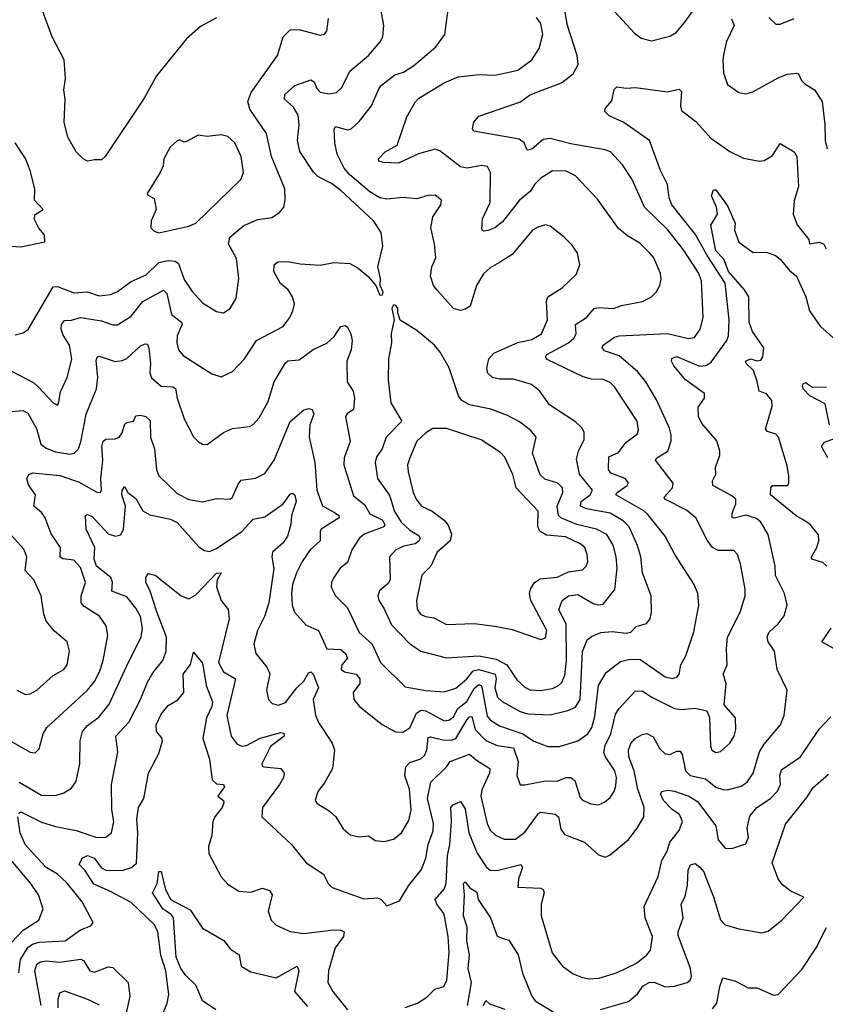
# Model space of a CAD drawing. Extents: x 1933546 to 2138868, y 524910 to 667279.
# Tile 312 of 466: x 2019280 to 2022780, y 649980 to 654260. Entities that reach past the tile are written whole.
import ezdxf

# ---------------------------------------------------------------- set-up
doc = ezdxf.new("R2010")
doc.units = 0

msp = doc.modelspace()

# ---------------------------------------------------------------- linework, layer by layer
at = {"layer": '0CON10XD'}
for points in [[(2019225, 652742.8), (2019341.2, 652681.2), (2019362.1, 652662.1), (2019425, 652593.8), (2019445, 652583.8), (2019448.8, 652591.2), (2019457.6, 652642.4), (2019486, 652704), (2019506.2, 652783.8), (2019497.2, 652845), (2019468.4, 652888.4), (2019459.7, 652915), (2019461.3, 652935), (2019475, 652952.2), (2019505, 652953.1), (2019545, 652964.7), (2019635, 652951.2), (2019685, 652933.1), (2019705, 652933.1), (2019765, 652970.8), (2019815, 653035.4), (2019905, 653084.5), (2019919.1, 653069.1), (2019939, 652979), (2019983.5, 652945), (2019986.5, 652936.5), (2019963.8, 652885), (2019962.3, 652855), (2019970.5, 652825), (2019989.8, 652799.8), (2020115, 652720.8), (2020155, 652707.5), (2020205, 652730), (2020257.1, 652785), (2020309.1, 652865), (2020425, 652926.9), (2020454.3, 652965), (2020466.9, 652995), (2020474.4, 653025), (2020465.6, 653055), (2020446.5, 653085), (2020413.7, 653113.6), (2020384.5, 653165), (2020385.7, 653194.3), (2020402.2, 653207.8), (2020445, 653209.5), (2020499.1, 653199.1), (2020585, 653193.4), (2020645, 653204.5), (2020715, 653200.6), (2020750.3, 653180.3), (2020793.9, 653143.9), (2020827.5, 653105), (2020845, 653062.5), (2020856.4, 653063.6), (2020858.8, 653075), (2020846.7, 653105), (2020848, 653135), (2020836.7, 653185), (2020858.6, 653275), (2020850, 653335), (2020816.9, 653385), (2020675, 653517.5), (2020635, 653547.3), (2020575, 653578.9), (2020556.8, 653596.8), (2020496.8, 653686.8), (2020486.8, 653735), (2020493.8, 653805), (2020490, 653845), (2020469.9, 653879.9), (2020430.6, 653915), (2020431.5, 653935), (2020475, 653973.8), (2020545, 653998.5), (2020559.7, 653989.7), (2020571.4, 653961.4), (2020585.8, 653945), (2020625, 653937.5), (2020656.3, 653943.7), (2020679.2, 653965), (2020715, 654035.7), (2020795.8, 654104.2), (2020846.9, 654163.1), (2020858.1, 654185), (2020862.9, 654235), (2020848.1, 654315)], [(2020135, 654268.6), (2020065, 654230), (2020005, 654177.5), (2019873.9, 654016.1), (2019821.5, 653918.5), (2019651.5, 653665), (2019635, 653651.5), (2019605, 653651.4), (2019575, 653644.3), (2019555.8, 653655), (2019525.4, 653685.4), (2019488.8, 653748.8), (2019473.3, 653815), (2019478.2, 653915), (2019471.8, 653955), (2019478.4, 654005), (2019472.9, 654085), (2019421.3, 654185), (2019376.9, 654306.9)], [(2019752.6, 651467.4), (2019807.8, 651575), (2019813.5, 651615), (2019804.7, 651665), (2019785, 651702.3), (2019745, 651750.4), (2019681.1, 651775), (2019683, 651815), (2019676.3, 651835), (2019613.8, 651885), (2019604.1, 651915), (2019606.2, 651965), (2019569.5, 652045), (2019565.7, 652104.3), (2019575, 652109.4), (2019595, 652099.7), (2019664.3, 652024.3), (2019695.8, 652014.2), (2019720.1, 652019.9), (2019731, 652045), (2019740.4, 652145), (2019724.4, 652195), (2019725, 652213.3), (2019735, 652231.2), (2019749.5, 652205), (2019785, 652178.5), (2019815.6, 652125), (2019845, 652107.9), (2019935, 652088.2), (2019965, 652073.6), (2020058.9, 651968.9), (2020082.5, 651952.5), (2020105, 651948.2), (2020135, 651960.8), (2020245.3, 652035), (2020295, 652089.2), (2020345, 652098.9), (2020425.5, 652155), (2020455, 652198), (2020465, 652201.4), (2020475, 652193.3), (2020481.9, 652165), (2020460.7, 652105), (2020458.2, 652065), (2020443.8, 652015), (2020425, 651985.4), (2020377.9, 651945), (2020375.4, 651925), (2020384.2, 651874.2), (2020362.1, 651725), (2020343.8, 651666.2), (2020313.8, 651605), (2020297.5, 651545), (2020306.7, 651505), (2020354.6, 651444.6), (2020366.3, 651416.3), (2020353.1, 651345), (2020361.4, 651305), (2020377.4, 651287.4), (2020405, 651280.4), (2020435, 651291.1), (2020483.9, 651356.1), (2020514.7, 651385), (2020535, 651420.8), (2020545, 651425.6), (2020555.4, 651415.4), (2020578.2, 651355), (2020555.3, 651305), (2020566, 651236), (2020578.9, 651205), (2020637.5, 651115), (2020648.5, 651085), (2020639.1, 651005), (2020605, 650943.1), (2020575.6, 650905), (2020564.3, 650865), (2020572.6, 650852.6), (2020625, 650820.8), (2020654.2, 650795), (2020685, 650742), (2020716.1, 650716.1), (2020755, 650707.3), (2020795, 650711.4), (2020825, 650691.1), (2020865, 650687.5), (2020905, 650698.1), (2020938.6, 650725), (2020970.9, 650779.1), (2020981.7, 650825), (2020973.6, 650915), (2020953, 650973), (2020957.5, 651012.5), (2020975, 651030.3), (2021022.8, 651047.2), (2021039.4, 651060.6), (2021049.8, 651085), (2021055, 651138.9), (2021065, 651142.2), (2021118.8, 651128.8), (2021155, 651128.3), (2021175, 651135.3), (2021225, 651218.4), (2021235, 651229.3), (2021245, 651230.7), (2021259.8, 651175), (2021305, 651126.8), (2021354.8, 651104.8), (2021425.8, 651095), (2021445.8, 651035), (2021440.5, 650975), (2021454.5, 650934.5), (2021475, 650933.3), (2021565, 650951.8), (2021615, 650950), (2021654.8, 650965.2), (2021675.2, 650965.2), (2021692.2, 650952.2), (2021715, 650878.8), (2021725, 650867.5), (2021761.1, 650851.1), (2021795, 650846.9), (2021821.5, 650858.5), (2021845, 650878.1), (2021863.5, 650905), (2021870.2, 650929.8), (2021873.4, 650965), (2021866.3, 650995), (2021825.2, 651055), (2021818.8, 651075), (2021824.7, 651104.7), (2021848.3, 651155), (2021869.4, 651240.6), (2021885, 651265.5), (2021955, 651340.5), (2021985, 651342), (2022026.2, 651315), (2022125, 651265.3), (2022155, 651260.7), (2022215, 651266.8), (2022266.2, 651255), (2022277, 651227), (2022281.7, 651101.7), (2022288, 651085), (2022304.5, 651074.5), (2022325, 651079.4), (2022366, 651115), (2022384.3, 651145), (2022391.4, 651175), (2022390, 651225), (2022341.7, 651281.7), (2022349.5, 651375), (2022336.8, 651415), (2022354.6, 651455.4), (2022351.5, 651525), (2022356.2, 651575), (2022410.8, 651685), (2022432.9, 651755), (2022432.9, 651785), (2022412.2, 651895), (2022398.6, 651935), (2022382.4, 651952.4), (2022315, 651952.3), (2022290, 651965), (2022266.7, 651996.7), (2022218.2, 652095), (2022177.9, 652127.9), (2022082.7, 652175), (2022080.5, 652185), (2022116, 652225), (2022118.8, 652245), (2022043.1, 652345), (2022048.6, 652355), (2022095.6, 652385), (2022110.4, 652429.6), (2022111.3, 652455), (2022103.2, 652485), (2022046.9, 652606.9), (2022000.9, 652685), (2021965, 652730.3), (2021885, 652798.2), (2021820.9, 652820.9), (2021810.6, 652835), (2021814.7, 652845.3), (2021865, 652880.5), (2021884.7, 652885.3), (2022095, 652895.2), (2022186.3, 652873.7), (2022211.5, 652878.5), (2022236.5, 652915), (2022250.4, 652965), (2022243.2, 653125), (2022229, 653159), (2022165, 653259.1), (2022095, 653347.9), (2021995.4, 653445), (2021941.5, 653565), (2021899.3, 653629.3), (2021847.1, 653685), (2021824.7, 653694.7), (2021675, 653719.8), (2021585, 653742.8), (2021555, 653738.5), (2021505, 653697.5), (2021485, 653692.5), (2021471.8, 653725), (2021450.8, 653740.9), (2021253.3, 653775), (2021248, 653785), (2021254, 653815), (2021275, 653840.6), (2021456.8, 653903.2), (2021495, 653931.5), (2021535, 653948.4), (2021633.9, 653986.1), (2021685.4, 654024.6), (2021706, 654065), (2021702.6, 654105), (2021660, 654235), (2021647.2, 654307.2)], [(2020808.8, 653885), (2020840.4, 653959.6), (2020852.5, 653975), (2020910.4, 654019.6), (2020948, 654032), (2020990.9, 654059.1), (2021087.6, 654142.4), (2021127.5, 654195), (2021141.4, 654305)], [(2021864.6, 654295), (2021951.5, 654201.5), (2021980.1, 654180.1), (2022025, 654168.5), (2022105, 654188.8), (2022132.9, 654205), (2022170.4, 654249.6), (2022215, 654312)], [(2019260.5, 652889.5), (2019295, 652898.6), (2019316.9, 652913.1), (2019425, 653099.1), (2019445, 653100.3), (2019515, 653072.5), (2019575, 653077.5), (2019625, 653059.7), (2019674.7, 653065.3), (2019705, 653078.9), (2019765, 653121.6), (2019829.2, 653150.8), (2019885, 653204.7), (2019925, 653212.9), (2019955, 653210.4), (2019970.5, 653200.5), (2019995, 653130), (2020029.1, 653079.1), (2020075, 653029.4), (2020135, 652990.8), (2020165, 652986), (2020194, 653005), (2020221.3, 653048.7), (2020232.9, 653135), (2020221.7, 653221.7), (2020187.3, 653285), (2020193.8, 653315), (2020254.3, 653365.7), (2020315, 653391.1), (2020375, 653400), (2020408.3, 653421.7), (2020427.1, 653445), (2020433.5, 653476.5), (2020432.7, 653525), (2020374.7, 653665), (2020353.1, 653765), (2020280.4, 653870.4), (2020270.9, 653905), (2020286.2, 653943.8), (2020400, 654105), (2020424.5, 654185.5), (2020455, 654215.8), (2020492.7, 654217.3), (2020585, 654192.5), (2020605, 654197.1), (2020615, 654210), (2020622.5, 654265)], [(2021572.7, 652782.7), (2021564.4, 652795), (2021570.5, 652805), (2021664.7, 652855.3), (2021688.1, 652875), (2021698.5, 652895), (2021694.7, 652935.3), (2021742.7, 652965), (2021775.9, 653004.1), (2021795, 653009.2), (2021860, 653005), (2021895, 653017.5), (2021986.7, 653035), (2022025.4, 653054.6), (2022045.8, 653075), (2022061.9, 653105), (2022067.6, 653132.4), (2022065, 653156.7), (2022035, 653224.2), (2022017.8, 653245), (2021975, 653288.2), (2021920.5, 653320.5), (2021882.2, 653352.2), (2021790.2, 653480.2), (2021695, 653581.4), (2021655, 653601.9), (2021595, 653603.3), (2021545, 653571.1), (2021516.9, 653543.1), (2021499.1, 653515), (2021451.8, 653475), (2021378.3, 653381.7), (2021345, 653355.5), (2021315, 653343.3), (2021295, 653340), (2021287.7, 653347.7), (2021291.2, 653395), (2021324, 653466), (2021326.3, 653596.3), (2021312.5, 653622.5), (2021286.3, 653626.3), (2021225, 653614.7), (2021195, 653619.8), (2021105, 653690), (2021085, 653697.1), (2021012.6, 653677.4), (2020925.9, 653635.9), (2020859.5, 653639.5), (2020841.2, 653645), (2020838.8, 653655), (2020868.2, 653685), (2020919.5, 653715), (2020961.9, 653838.1), (2020997.9, 653902.1), (2021015, 653918.2), (2021125, 653985.4), (2021185, 654011.2), (2021275, 654021.8), (2021345, 654019.3), (2021400.2, 654029.8), (2021445, 654040.9), (2021505, 654085.6), (2021537.3, 654135), (2021552.7, 654195), (2021545, 654243.8), (2021525, 654270)], [(2022373.2, 654263.2), (2022384.6, 654234.6), (2022351.4, 654165), (2022339.7, 654115), (2022334.7, 654085), (2022338.3, 654028.3), (2022355, 653978), (2022405, 653944.2), (2022435, 653938), (2022465, 653946), (2022575, 654007.9), (2022615, 654022.5), (2022655, 654027.1), (2022664.1, 654024.1), (2022677.1, 653995), (2022691.2, 653981.2), (2022734, 653955), (2022766.2, 653905), (2022778.6, 653805), (2022780, 653735), (2022788.2, 653698.2)], [(2022535, 654270), (2022565, 654241.2), (2022585, 654241.2), (2022645, 654265.8)], [(2019275, 650808.8), (2019285, 650815.7), (2019375, 650771.9), (2019435, 650753.2), (2019525.2, 650735.2), (2019615, 650704.6), (2019655, 650705.6), (2019678.9, 650725), (2019689.2, 650775), (2019680.9, 650825), (2019678.7, 650935), (2019706.2, 651076.2), (2019697.5, 651145), (2019754.2, 651205.8), (2019805.7, 651304.3), (2019835, 651380), (2019858.8, 651421.2), (2019901.8, 651475), (2019916.6, 651515), (2019917.9, 651575), (2019875.4, 651685.4), (2019847.7, 651775), (2019827.5, 651815), (2019828.6, 651835), (2019838, 651852), (2019868, 651845), (2019981.2, 651755), (2020015, 651742.9), (2020045, 651759.5), (2020135, 651853.6), (2020155.4, 651855.4), (2020137.9, 651825), (2020134.5, 651795), (2020155.5, 651735.5), (2020185.6, 651695.6), (2020190, 651655), (2020143.7, 651465), (2020165.3, 651425), (2020217.2, 651395), (2020180, 651235), (2020199.5, 651145), (2020225, 651111.1), (2020245, 651102.5), (2020265, 651104.7), (2020325, 651136.5), (2020415, 651161.1), (2020428.3, 651158.3), (2020429.4, 651145), (2020369.9, 651100.1), (2020332, 651025), (2020333.3, 651015), (2020341.4, 651011.4), (2020415.4, 651005.4), (2020429.1, 650985), (2020426.2, 650965), (2020408.4, 650935), (2020334.4, 650835), (2020332.5, 650795), (2020461.4, 650675), (2020525, 650594.3), (2020600, 650545), (2020620, 650505), (2020637.1, 650487.1), (2020775, 650438.8), (2020835, 650442.2), (2020850, 650435), (2020875, 650408), (2020930, 650430), (2020970, 650495), (2021025.5, 650565), (2021045.3, 650615), (2021055.3, 650675), (2021076, 650734), (2021078.8, 650765), (2021052.3, 650875), (2021066.5, 650945), (2021136.1, 651013.9), (2021150, 651035), (2021235, 651067.8), (2021265, 651040.8), (2021323.5, 651005), (2021322, 650985), (2021287.8, 650912.2), (2021283.4, 650885), (2021310.7, 650765), (2021325, 650736.9), (2021346.9, 650715), (2021385, 650697.5), (2021435, 650698.2), (2021475, 650728.5), (2021535, 650809.5), (2021545, 650814.5), (2021606.8, 650806.8), (2021621.2, 650795), (2021630.8, 650740.8), (2021647.3, 650717.3), (2021734, 650685), (2021795, 650630), (2021825, 650620), (2021845, 650630), (2021925, 650695.6), (2021963.5, 650745), (2021992.5, 650795), (2021994.1, 650835), (2021965.7, 650914.3), (2021950, 650995), (2021927.5, 651055), (2021926, 651085), (2021935, 651112.9), (2021955, 651135.6), (2021985, 651153.3), (2022005, 651157.5), (2022031.9, 651141.9), (2022060.9, 651090.9), (2022085, 651068.4), (2022105, 651065.3), (2022135, 651080.8), (2022150.4, 651080.4), (2022158.8, 651065), (2022172.4, 650995), (2022193.8, 650973.8), (2022259.5, 650959.5), (2022305, 650923.6), (2022335, 650913.5), (2022355, 650912.2), (2022415, 650927.9), (2022440.4, 650945), (2022467.3, 650985), (2022495, 651077.5), (2022515, 651110.5), (2022585.4, 651195), (2022601.1, 651235), (2022614.4, 651345), (2022572, 651435), (2022559.5, 651515), (2022532.5, 651555), (2022527.5, 651575), (2022534.7, 651595.3), (2022575, 651634.4), (2022602.2, 651667.8), (2022614.4, 651715.6), (2022603.5, 651765), (2022563.7, 651843.6), (2022563.1, 651885), (2022531.9, 652021.9), (2022500.9, 652075), (2022481.2, 652091.2), (2022435, 652106), (2022385, 652093.1), (2022376.5, 652096.5), (2022375.3, 652115), (2022391.1, 652155), (2022391.1, 652175), (2022375, 652189.6), (2022292.2, 652235), (2022290.5, 652255), (2022304.4, 652285), (2022302.9, 652315), (2022322.5, 652365), (2022322.9, 652385), (2022309.8, 652429.8), (2022243.3, 652505), (2022228.9, 652535), (2022227.5, 652575), (2022256, 652615), (2022256, 652635), (2022173.7, 652693.7), (2022122.1, 652755), (2022112.1, 652775), (2022113.5, 652786.5), (2022134.7, 652795.3), (2022233.8, 652753.8), (2022262.7, 652757.3), (2022285, 652771.5), (2022352.9, 652865), (2022359.7, 652885), (2022362.6, 652955), (2022345.5, 653115), (2022267.4, 653235), (2022216.7, 653326.7), (2022113.3, 653455), (2022101.6, 653485), (2022095, 653544), (2022064.7, 653604.7), (2022016.5, 653735), (2021905, 653812.9), (2021841.5, 653841.5), (2021821.7, 653861.7), (2021826, 653875), (2021853.3, 653906.7), (2021863.3, 653956.7), (2021875, 653968), (2021915, 653962), (2021955.7, 653965.7), (2022095, 653946), (2022132.5, 653955), (2022145, 653957.5), (2022155, 653947.5), (2022151.1, 653885), (2022155.7, 653865), (2022218, 653818), (2022283.5, 653745), (2022365, 653686.5), (2022425, 653658.5), (2022495, 653644.4), (2022515, 653648.6), (2022550.9, 653669.1), (2022585, 653721.4), (2022645, 653685.6), (2022656.7, 653665), (2022664.5, 653535), (2022645, 653472.5), (2022641.5, 653415), (2022658, 653368), (2022708.8, 653305), (2022712.5, 653285), (2022755, 653293.1), (2022773.6, 653283.6), (2022783.8, 653263.8)], [(2019224.3, 652555), (2019295, 652561.8), (2019315, 652550), (2019352.5, 652482.5), (2019372.1, 652415), (2019395, 652397.2), (2019435, 652381.1), (2019498.5, 652371.5), (2019517.1, 652375), (2019535, 652394.3), (2019546.3, 652425), (2019568.3, 652545), (2019614.4, 652655.6), (2019619.2, 652705), (2019612.2, 652777.8), (2019616.8, 652793.2), (2019625, 652796.9), (2019694.7, 652774.7), (2019725, 652778.4), (2019745, 652787.5), (2019805, 652841.5), (2019825, 652850.6), (2019835, 652850), (2019841.7, 652831.7), (2019848.6, 652765), (2019846.1, 652725), (2019852.6, 652702.6), (2019895, 652667.1), (2019945, 652664), (2019957.4, 652657.4), (2019964.2, 652615), (2019994.5, 652525), (2020035, 652446.2), (2020056.7, 652425), (2020075, 652414.2), (2020095, 652412.9), (2020165, 652465.5), (2020205, 652482.2), (2020278.7, 652491.3), (2020295, 652500), (2020321.2, 652528.8), (2020360.3, 652599.7), (2020385.4, 652685), (2020435, 652768.6), (2020445, 652776.7), (2020495, 652781.8), (2020555, 652826.7), (2020615, 652853.1), (2020646.7, 652883.3), (2020675, 652926.2), (2020695, 652930), (2020705, 652924), (2020719.2, 652895), (2020724.7, 652864.7), (2020720, 652825), (2020701.9, 652775), (2020702.6, 652685), (2020729.2, 652645), (2020735.3, 652615), (2020730.6, 652565), (2020702.7, 652547.3), (2020695.7, 652534.3), (2020715.6, 652425.6), (2020689.5, 652355), (2020689.1, 652325), (2020730, 652190), (2020780.4, 652150.4), (2020802, 652112), (2020855, 652085.6), (2020866.7, 652065), (2020862, 652055), (2020776.2, 652023.8), (2020755.5, 652005), (2020723.5, 651955), (2020705, 651900), (2020672.5, 651875), (2020645.5, 651835), (2020635.5, 651815), (2020633.8, 651793.8), (2020651.9, 651755), (2020705, 651703.1), (2020755, 651595.7), (2020811.8, 651545), (2020848, 651465), (2020955, 651360), (2021045, 651343.8), (2021125, 651338.2), (2021175, 651353.4), (2021223.3, 651395), (2021250.5, 651429.5), (2021274.8, 651435.2), (2021345.4, 651415.4), (2021350.4, 651395), (2021345.2, 651355), (2021356, 651315), (2021376.1, 651296.1), (2021455, 651252), (2021488.2, 651241.8), (2021585, 651238.7), (2021662.4, 651257.6), (2021695, 651271.1), (2021715.2, 651304.8), (2021726, 651514), (2021746.3, 651563.6), (2021765, 651579.1), (2021805, 651596.4), (2021855, 651600), (2021915, 651592.5), (2021935, 651597.7), (2021958.3, 651621.7), (2022004.3, 651635), (2022018.9, 651655), (2022025.5, 651685), (2022024.4, 651755), (2021986.9, 651855), (2021978.6, 651925), (2021964.8, 651974.8), (2021928.8, 652055), (2021901.9, 652081.9), (2021845.2, 652115.2), (2021742.9, 652132.9), (2021716.6, 652145), (2021719.8, 652165), (2021759.3, 652195), (2021768.4, 652215), (2021713.1, 652285), (2021700, 652350), (2021707.9, 652385), (2021732.7, 652435), (2021732.2, 652465), (2021724.2, 652485), (2021695, 652511.4), (2021581.4, 652585), (2021540.6, 652645), (2021504, 652674), (2021425, 652697.8), (2021365, 652697.7), (2021334, 652704), (2021313.6, 652723.6), (2021310, 652745), (2021318.5, 652785), (2021340, 652810), (2021445, 652856.5), (2021505, 652870.3), (2021546.8, 652895), (2021573.8, 652955), (2021569.2, 653035), (2021574.5, 653055), (2021637.5, 653095), (2021698, 653152), (2021714.3, 653195), (2021704.2, 653245), (2021680.3, 653280.3), (2021646.2, 653315), (2021585, 653362.9), (2021565, 653368.1), (2021531.3, 653358.7), (2021508.8, 653345), (2021420.4, 653239.6), (2021365, 653204.4), (2021325, 653181.2), (2021295.5, 653155), (2021264.5, 653105), (2021236.7, 653015), (2021215, 653001.1), (2021195, 652995.7), (2021165, 653004.4), (2021092.1, 653085), (2021078.8, 653105), (2021065.4, 653145.4), (2021070.4, 653185), (2021088.9, 653225), (2021083.1, 653285), (2021066.9, 653355), (2021075, 653402.5), (2021110, 653455), (2021112.5, 653475), (2021085, 653496.7), (2021054.1, 653495.9), (2021005, 653481.4), (2020945, 653487.7), (2020875, 653480.5), (2020845, 653486.2), (2020801.6, 653511.6), (2020715, 653585.7), (2020690, 653615), (2020660, 653675), (2020649.6, 653725), (2020647, 653783), (2020652, 653795), (2020705, 653781.8), (2020720, 653785), (2020755, 653816.9), (2020808.8, 653885)], [(2019885, 653334), (2020015, 653362.2), (2020045, 653375.8), (2020240.8, 653565), (2020251.9, 653595), (2020242.5, 653665), (2020215.5, 653725), (2020185, 653751.9), (2020155, 653760), (2020095, 653752), (2020055, 653758), (2020005, 653730), (2019995, 653727.5), (2019975, 653737.5), (2019965, 653733.3), (2019934.2, 653705.8), (2019906.7, 653655), (2019903.3, 653625), (2019890, 653595), (2019833.3, 653505), (2019837, 653497), (2019865, 653482.5), (2019873.3, 653435), (2019851.2, 653385), (2019850, 653355), (2019865, 653340), (2019885, 653334)], [(2019225, 653277.5), (2019285, 653272.5), (2019390, 653295), (2019387.5, 653325), (2019363, 653353), (2019342.5, 653395), (2019347, 653413), (2019382.5, 653435), (2019343.8, 653475), (2019345.8, 653525), (2019325.6, 653605), (2019305, 653656.2), (2019260, 653725)], [(2022787.5, 651885), (2022769.7, 651899.7), (2022721.9, 651915), (2022720.5, 651925), (2022743.8, 651965), (2022752.7, 651995), (2022751.1, 652021.1), (2022714.5, 652065), (2022684.4, 652085.6), (2022653.5, 652103.5), (2022542.1, 652195), (2022543.9, 652225), (2022550.8, 652235), (2022615.8, 652235), (2022621.9, 652245), (2022622.7, 652275), (2022615, 652321.2), (2022577.3, 652445), (2022565, 652458.5), (2022529.1, 652469.1), (2022520.2, 652480.2), (2022550.2, 652579.8), (2022547.7, 652605), (2022525, 652633.1), (2022492.5, 652645), (2022485, 652689.2), (2022468.1, 652735), (2022437.3, 652765), (2022434.4, 652775), (2022455, 652785.9), (2022485, 652776.4), (2022500, 652780), (2022508.4, 652795), (2022513.3, 652833.3), (2022463.8, 652905), (2022449.2, 652945), (2022448.5, 653055), (2022429.5, 653085), (2022359.8, 653165), (2022339.1, 653219.1), (2022305, 653255.4), (2022283.5, 653366.5), (2022311.8, 653415), (2022307.9, 653445), (2022285.4, 653495), (2022295, 653520), (2022305, 653520.8), (2022355, 653450.6), (2022388.8, 653375), (2022386, 653345), (2022405, 653292.9), (2022467.3, 653247.3), (2022525, 653249.3), (2022564.4, 653235), (2022585, 653219.4), (2022625, 653169.7), (2022655, 653144.4), (2022696.4, 653055), (2022712.2, 652995), (2022758.3, 652928.3), (2022826.3, 652866.3)], [(2021545, 651343.7), (2021595, 651352.5), (2021621.5, 651365), (2021635, 651378.2), (2021648.8, 651411.2), (2021656.4, 651475), (2021654.1, 651634.1), (2021622.5, 651695), (2021636.9, 651735), (2021665, 651755.4), (2021705, 651760.6), (2021775, 651720.9), (2021795, 651716.1), (2021815, 651719.5), (2021866.4, 651783.6), (2021876.4, 651875), (2021871.9, 651925), (2021858.6, 651975), (2021831.5, 652021.5), (2021785.7, 652045), (2021701.1, 652065), (2021633.7, 652093.7), (2021621.2, 652105), (2021616, 652145), (2021639.7, 652205), (2021638.4, 652225), (2021618.2, 652245), (2021562.5, 652262.5), (2021542, 652282), (2021508.5, 652375), (2021524.4, 652445), (2021500, 652475), (2021452, 652512), (2021399.1, 652539.1), (2021327.1, 652567.1), (2021235, 652586.2), (2021201.1, 652605), (2021186.8, 652625), (2021146.2, 652746.2), (2021106.7, 652815), (2021082, 652845), (2021005, 652909.2), (2020933.6, 652953.6), (2020922.5, 652985), (2020922.5, 653005), (2020915, 653017.5), (2020905, 653020), (2020897.5, 653005), (2020907.5, 652955), (2020894.1, 652895.9), (2020895.8, 652855.8), (2020882.2, 652785), (2020880.5, 652695), (2020892.5, 652595), (2020940.8, 652515), (2020871.8, 652445), (2020854.7, 652395), (2020830.4, 652359.6), (2020825.3, 652334.7), (2020834.7, 652265), (2020885.8, 652195), (2020893.3, 652175), (2020907.4, 652125), (2020937.8, 652075), (2020975, 652041.1), (2021016.1, 652016.1), (2021019.6, 652005), (2021015, 651993.6), (2020998, 651982), (2020949.1, 651970.9), (2020914.4, 651955), (2020887.1, 651925), (2020890, 651825), (2020880.5, 651809.5), (2020842.8, 651777.2), (2020836.2, 651755), (2020840, 651735), (2020862, 651702), (2020895, 651629.6), (2020975, 651546.2), (2021022.5, 651515), (2021135, 651485.4), (2021275, 651493.9), (2021350.1, 651480.1), (2021396.2, 651455), (2021440.3, 651390.3), (2021475, 651358.5), (2021497, 651347), (2021545, 651343.7)], [(2019215, 651137.5), (2019325, 651075.8), (2019347, 651073), (2019365, 651090), (2019382.1, 651155), (2019397.7, 651182.3), (2019574.8, 651345.2), (2019605, 651383.3), (2019626.6, 651425), (2019642.4, 651475), (2019662.8, 651582.8), (2019656.5, 651625), (2019626.4, 651666.4), (2019559.7, 651709.7), (2019547.5, 651725), (2019546.6, 651755), (2019566.7, 651813.3), (2019545, 651879.1), (2019515, 651910.7), (2019466.8, 651916.8), (2019455.6, 651925), (2019457.5, 651965), (2019416.4, 652025), (2019390.8, 652095), (2019375, 652117.7), (2019342.2, 652145), (2019348.5, 652195), (2019318.4, 652238.4), (2019310.6, 652265), (2019317.9, 652282.1), (2019335, 652289.6), (2019455, 652279.1), (2019535, 652250.6), (2019615, 652205.6), (2019630, 652205), (2019635.5, 652214.5), (2019633.1, 652265), (2019641, 652345), (2019636.9, 652405), (2019642.5, 652427.5), (2019655, 652437.1), (2019695, 652437.8), (2019712, 652445), (2019726, 652464), (2019737.5, 652502.5), (2019745, 652509.2), (2019775, 652514.2), (2019785, 652537.5), (2019805, 652541.5), (2019828.8, 652535), (2019847, 652517), (2019848.9, 652445), (2019866.5, 652395), (2019874.5, 652305), (2019885, 652277.5), (2019965, 652200.5), (2020015, 652174.6), (2020075, 652164.5), (2020135, 652178.6), (2020195, 652176.2), (2020205, 652184), (2020228.9, 652241.1), (2020242.3, 652257.7), (2020305, 652266.7), (2020345, 652287.8), (2020386.5, 652345), (2020455, 652513.3), (2020515, 652564.4), (2020535, 652569.1), (2020551.2, 652565), (2020557.5, 652545), (2020541.1, 652498.9), (2020537.2, 652445), (2020562.4, 652335), (2020570.8, 652215), (2020596.1, 652146.1), (2020651.9, 652115), (2020666.5, 652105), (2020667.5, 652095), (2020590.7, 652045), (2020585.3, 652034.7), (2020585.7, 651994.3), (2020541.5, 651955), (2020507.5, 651905), (2020483.2, 651855), (2020465.9, 651805), (2020461.2, 651765), (2020463.9, 651715), (2020474.5, 651685), (2020525, 651628.6), (2020578.5, 651605), (2020615.3, 651525.3), (2020675, 651522.8), (2020696.3, 651505), (2020703.9, 651485), (2020680.3, 651455), (2020677.5, 651435), (2020692, 651425), (2020741.4, 651415), (2020758.4, 651395), (2020757.3, 651375), (2020729.6, 651335), (2020731.4, 651305), (2020756.9, 651275), (2020855, 651195.6), (2020913.6, 651163.6), (2020945, 651162.5), (2020975, 651181.5), (2021003.8, 651245), (2021025, 651258.9), (2021045.4, 651255.4), (2021125, 651212.1), (2021145, 651214.7), (2021165, 651229.7), (2021184, 651266), (2021223.6, 651296.4), (2021255, 651352.4), (2021275, 651369.7), (2021285, 651366.1), (2021287.9, 651357.9), (2021311.7, 651231.7), (2021325.2, 651215.2), (2021365, 651190.7), (2021466.2, 651156.2), (2021514.3, 651124.3), (2021575, 651100.3), (2021625, 651100.9), (2021705.3, 651124.7), (2021748.2, 651155), (2021766.7, 651183.3), (2021778.7, 651231.3), (2021794.8, 651365.2), (2021828.2, 651421.8), (2021890.1, 651469.9), (2021925, 651478.2), (2021975, 651480.3), (2022085, 651403.6), (2022115, 651395.6), (2022135, 651401.4), (2022145.5, 651414.5), (2022153.1, 651455), (2022174.4, 651495), (2022209.1, 651599.1), (2022230.5, 651715), (2022226.7, 651765), (2022210.9, 651805), (2022126.4, 651935), (2022085, 652014.3), (2022009.5, 652109.5), (2021992.7, 652125), (2021870.5, 652195), (2021875.5, 652205), (2021918.9, 652235), (2021925, 652246.7), (2021910.6, 652265), (2021848.8, 652288.8), (2021838.2, 652305), (2021839.8, 652360.2), (2021881.7, 652378.2), (2021915.9, 652424.1), (2021962.4, 652457.6), (2021969.1, 652475), (2021962.5, 652515), (2021865, 652664.3), (2021845, 652683.3), (2021815, 652695.5), (2021765, 652697.5), (2021728, 652708), (2021572.7, 652782.7)], [(2022799, 652499), (2022779.9, 652589.9), (2022713.9, 652625), (2022684.4, 652655), (2022681.9, 652665), (2022685, 652677.5), (2022695, 652683.3), (2022725, 652662.5), (2022785, 652664)], [(2021545, 651566.2), (2021565, 651573.3), (2021570, 651605), (2021501.7, 651735), (2021495.7, 651765), (2021499.5, 651785), (2021516.7, 651813.3), (2021541, 651829), (2021615, 651836.1), (2021665, 651860), (2021725, 651869.1), (2021741.2, 651885), (2021748.2, 651905), (2021746.5, 651935), (2021735.2, 651965.2), (2021715, 651981.2), (2021651.5, 652011.5), (2021569.7, 652019.7), (2021541.7, 652035), (2021531.8, 652055), (2021533.2, 652123.2), (2021437.4, 652225), (2021422.2, 652282.2), (2021388.5, 652358.5), (2021368.9, 652378.9), (2021285, 652433.8), (2021135, 652483.1), (2021075, 652482.2), (2021045, 652464.5), (2021005, 652427.5), (2020975.6, 652355.6), (2020965.4, 652325), (2020967.5, 652295), (2020989.3, 652205), (2021002.5, 652175), (2021025.9, 652145.9), (2021072.8, 652122.8), (2021125, 652084.1), (2021141.9, 652061.9), (2021156.3, 652023.7), (2021150.7, 651995), (2021094.7, 651945), (2021066.3, 651883.7), (2021027.5, 651845), (2021004.4, 651734.4), (2021007.6, 651697.6), (2021021.4, 651675), (2021043.3, 651665), (2021080, 651660), (2021135, 651631.1), (2021254.6, 651634.6), (2021345, 651623.8), (2021419.5, 651609.5), (2021545, 651566.2)], [(2022791.9, 652355), (2022764.2, 652405), (2022776.9, 652423.1), (2022835.8, 652445)], [(2019268, 651345), (2019305, 651326.9), (2019325, 651328.9), (2019355, 651345.6), (2019425, 651409.5), (2019472.5, 651435), (2019486.7, 651455), (2019496.9, 651515), (2019486.4, 651555), (2019431.2, 651601.2), (2019395.6, 651645), (2019384.5, 651675), (2019373.1, 651755), (2019341.5, 651825), (2019303.2, 651865), (2019311.8, 651925), (2019298.3, 651958.3), (2019245, 652017.1)], [(2022828.9, 651518.9), (2022766, 651555), (2022806.5, 651615)], [(2019899.1, 649930.9), (2019921.1, 649985), (2019928.3, 650021.7), (2019925.6, 650044.4), (2019914.7, 650125.3), (2019893.5, 650193.5), (2019879.8, 650295), (2019865.3, 650325), (2019765, 650421.9), (2019675, 650470.7), (2019601.6, 650501.6), (2019562.4, 650562.4), (2019537.8, 650587.8), (2019551.8, 650615), (2019575, 650627), (2019604.1, 650615), (2019635, 650573.5), (2019655, 650563.1), (2019725, 650560.9), (2019765.6, 650575), (2019786.9, 650593.1), (2019793.7, 650725), (2019789.5, 650785), (2019796.2, 650835), (2019819.1, 650875), (2019839.5, 650985), (2019885, 651070), (2019901.1, 651125), (2019897.7, 651137.7), (2019874.6, 651165), (2019873.2, 651195), (2019895, 651240.9), (2019925, 651278.5), (2019966.8, 651303.2), (2019993.8, 651335), (2019989.7, 651415), (2020022.4, 651457.6), (2020035, 651511.2), (2020075, 651462.2), (2020089.7, 651365), (2020118.4, 651295), (2020115.2, 651275), (2020091.1, 651225), (2020075.5, 651135), (2020104.6, 651045), (2020116.3, 650955), (2020135, 650938.4), (2020165.8, 650935.8), (2020170, 650925), (2020141.4, 650885), (2020166, 650866), (2020167.1, 650855), (2020160.3, 650835), (2020128.2, 650795), (2020120, 650775), (2020115.3, 650715), (2020100.4, 650665), (2020101.9, 650635), (2020155, 650534.2), (2020185, 650501.4), (2020231.7, 650471.7), (2020285, 650466.7), (2020335, 650484.5), (2020365, 650474.3), (2020376.5, 650455), (2020360, 650385), (2020372.5, 650345), (2020395, 650324.4), (2020455, 650296.7), (2020515, 650287.3), (2020644, 650304), (2020675, 650302.7), (2020689.4, 650295), (2020686.9, 650275), (2020651.5, 650225), (2020621.5, 650125), (2020619.4, 650075), (2020640, 650035), (2020704.4, 649955)], [(2019277.2, 650945), (2019375, 650889.2), (2019435, 650887.8), (2019471.7, 650898.3), (2019505, 650919.2), (2019525, 650950), (2019541.9, 651025), (2019542.3, 651125), (2019553.4, 651165), (2019575, 651192), (2019625, 651228.8), (2019668.7, 651285), (2019752.6, 651467.4)], [(2020955, 649966.5), (2021008, 649985), (2021049.3, 650010.7), (2021083.8, 650046.2), (2021122.3, 650057.7), (2021135.4, 650085), (2021145.8, 650205), (2021142.2, 650275), (2021127.5, 650355), (2021123.1, 650375), (2021092.8, 650415), (2021086, 650435), (2021125, 650480.4), (2021133.5, 650505), (2021139.1, 650625), (2021149.2, 650675), (2021155.8, 650775.8), (2021153.3, 650835), (2021163.1, 650846.9), (2021195, 650860.9), (2021215, 650830), (2021232.2, 650725), (2021267.4, 650637.4), (2021307.1, 650577.1), (2021325, 650563.1), (2021355, 650560.8), (2021457.6, 650587.6), (2021465.5, 650575), (2021446.8, 650525), (2021445, 650488.8), (2021544.4, 650484.4), (2021555, 650478.8), (2021558.5, 650465), (2021546.6, 650415), (2021545.5, 650365), (2021594, 650204), (2021638.9, 650145), (2021685, 650112.5), (2021725, 650096.7), (2021755, 650090.6), (2021796.3, 650093.7), (2021873.7, 650116.4), (2021960.8, 650159.2), (2022005.2, 650194.8), (2022020.4, 650215), (2022029.6, 650275), (2021997.8, 650355), (2021993.1, 650405), (2022054.2, 650535.8), (2022070, 650605), (2022092.8, 650645), (2022104.7, 650685), (2022145.3, 650735), (2022160, 650775), (2022146.7, 650805), (2022115, 650825.9), (2022077.1, 650865), (2022064.4, 650895), (2022070, 650905), (2022095, 650910), (2022125, 650906.6), (2022186.9, 650885), (2022225, 650860.7), (2022304.7, 650755), (2022315.5, 650695), (2022345, 650658.6), (2022375, 650657.1), (2022435, 650678), (2022446.2, 650706.2), (2022440.9, 650745), (2022453.1, 650796.9), (2022482.5, 650835), (2022542.2, 650875), (2022573.3, 650906.7), (2022585.4, 650935), (2022583.3, 650975), (2022590.4, 650999.6), (2022672.5, 651055), (2022754, 651176), (2022805, 651230)], [(2021803.7, 649956.4), (2021925, 649992), (2021964.7, 650025), (2021989.8, 650060.2), (2022015, 650074.4), (2022036.6, 650076.6), (2022085, 650055.3), (2022125, 650058.8), (2022180, 650075), (2022194, 650085), (2022198.9, 650101.1), (2022194.6, 650135), (2022141.7, 650278.3), (2022141.3, 650295), (2022163.2, 650355), (2022153.6, 650415), (2022172, 650448), (2022182.2, 650497.8), (2022185, 650562.5), (2022195, 650586.2), (2022215, 650591.2), (2022235, 650575.8), (2022252.9, 650555), (2022261.3, 650531.3), (2022295, 650446.2), (2022325, 650346.2), (2022345, 650325.8), (2022405, 650307.5), (2022505, 650290.8), (2022532.7, 650297.3), (2022592, 650345), (2022687.5, 650445), (2022631.2, 650471.2), (2022595, 650498.9), (2022576.2, 650525), (2022550, 650595), (2022607.6, 650762.4), (2022700.9, 650879.1), (2022727.2, 650922.8), (2022795, 650980.4)], [(2019276.3, 650116.3), (2019283.7, 650175), (2019315, 650226.1), (2019335, 650240.6), (2019365, 650249.8), (2019477.5, 650255), (2019545, 650303.5), (2019588.8, 650321.2), (2019598.8, 650335), (2019550.9, 650425), (2019485, 650507.2), (2019445, 650545.2), (2019394.4, 650574.4), (2019338, 650635), (2019303.4, 650675), (2019282.3, 650725), (2019271.9, 650795)], [(2019215, 650218.5), (2019295, 650302), (2019363.3, 650345), (2019381.5, 650395), (2019362.5, 650455), (2019327.9, 650505), (2019216.4, 650636.4)], [(2020132.8, 649955), (2020074.6, 649994.6), (2020045, 650062.4), (2020001.6, 650105), (2019980.7, 650135), (2019959.3, 650185), (2019948.8, 650355), (2019939, 650369), (2019901.6, 650395), (2019856.9, 650465), (2019876.9, 650505), (2019885, 650557.5), (2019895, 650556.7), (2019912.4, 650482.4), (2019935.5, 650435), (2020020.2, 650390.2), (2020075, 650310.3), (2020166.4, 650256.4), (2020195, 650220.4), (2020234.3, 650195), (2020243.1, 650145), (2020285, 650120.5), (2020394.4, 650094.4), (2020486.2, 650145), (2020493.1, 650125), (2020473.8, 650035), (2020530.3, 649970.3)], [(2021226.2, 649975), (2021243.3, 650075), (2021228.4, 650135), (2021234.8, 650195.2), (2021223.3, 650255), (2021225.1, 650315), (2021208.4, 650365), (2021212.8, 650455), (2021208.6, 650505), (2021215, 650512.5), (2021236.3, 650486.3), (2021266.5, 650466.5), (2021271.8, 650435), (2021326.1, 650355), (2021355, 650275.7), (2021384.5, 650264.5), (2021405, 650259.2), (2021445.3, 650195.3), (2021465.4, 650115.4), (2021505.4, 650015.4), (2021520, 649995), (2021605, 649941.9)], [(2022290.3, 649959.7), (2022309.1, 649985), (2022322.7, 650057.3), (2022335.8, 650094.2), (2022390.9, 650080.9), (2022445, 650050.6), (2022485, 650050.8), (2022555, 650020), (2022575, 650022.5), (2022679.2, 650130.8), (2022741.1, 650225), (2022786, 650314)], [(2019372.7, 649975), (2019346.5, 650125), (2019355, 650154.5), (2019370.8, 650165), (2019395, 650168.9), (2019455, 650163), (2019545.7, 650175.7), (2019558.7, 650168.7), (2019585, 650125.4), (2019605, 650119.7), (2019665, 650142.1), (2019685, 650139.2), (2019751.9, 650075), (2019758.2, 650015), (2019740.9, 649935)], [(2019446.8, 649965), (2019447.3, 650002.7), (2019455, 650030), (2019475, 650038.1), (2019575, 650002.5), (2019625, 649977.5)], [(2021295, 649973.8), (2021305, 649996.2), (2021322, 649982), (2021388.6, 649958.6)]]:
    msp.add_lwpolyline(points, dxfattribs=at)

doc.saveas('drawing.dxf')
